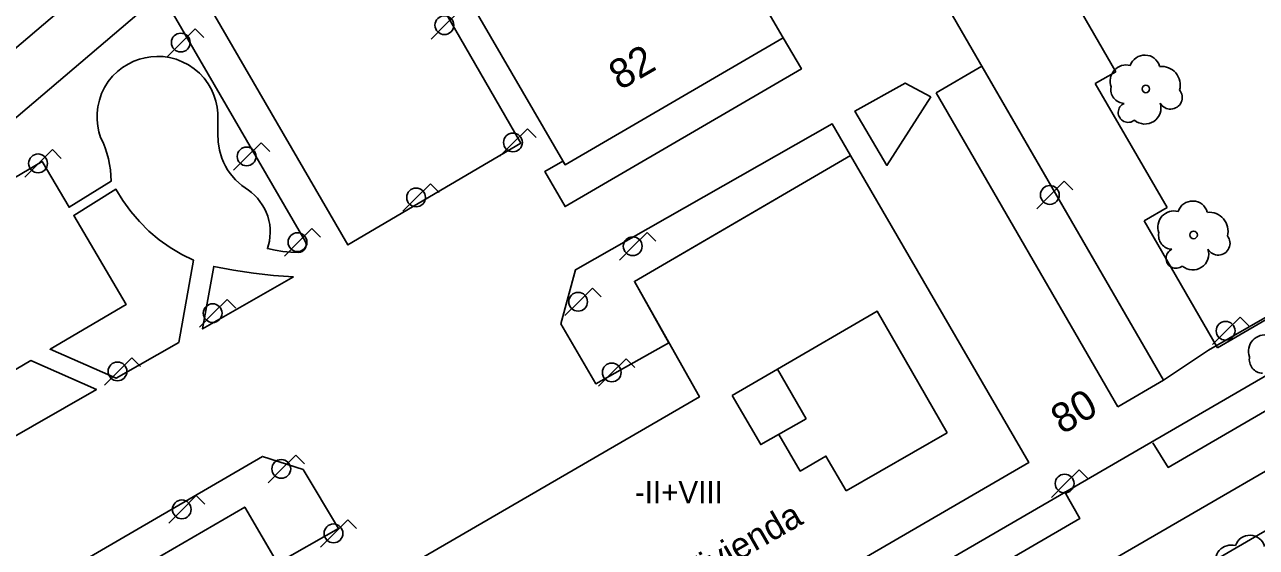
# Model space of a CAD drawing. Extents: x 282771 to 285132, y 4823109 to 4825496.
# Drawn here: x 283683 to 283766.5, y 4823760.9 to 4823796.3 of the extents above; entities that cross this region are included whole.
import ezdxf

# ---------------------------------------------------------------- set-up
doc = ezdxf.new("R2010")
doc.units = 0
for name, color, linetype in [('ACERA-BORDILLO', 7, 'Continuous'), ('APARCAMIENTO', 7, 'Continuous'), ('ARBOL', 7, 'Continuous'), ('BORDILLO', 7, 'Continuous'), ('EDIFICIO', 7, 'Continuous'), ('FAROLA', 7, 'Continuous'), ('INTERIOR-EDIFICIO', 7, 'Continuous'), ('MEDIANERA', 7, 'Continuous'), ('NUM-PORTAL', 7, 'Continuous'), ('NUM-VADO', 7, 'Continuous'), ('PARQUE-JARDIN-AREA', 7, 'Continuous'), ('SENAL-VIARIA', 7, 'Continuous'), ('TXT-ALTURA-EDIFICIO', 7, 'Continuous'), ('TXT-EDIFICIOS', 7, 'Continuous'), ('ZONA-VERDE', 7, 'Continuous')]:
    doc.layers.add(name, color=color, linetype=linetype)

msp = doc.modelspace()

# ---------------------------------------------------------------- linework, layer by layer
at = {"layer": 'ACERA-BORDILLO'}
msp.add_lwpolyline([(283686.965, 4823723.606), (283698.624, 4823730.373), (283698.444, 4823732.697), (283821.968, 4823804.368)], dxfattribs=at)
at = {"layer": 'APARCAMIENTO'}
msp.add_lwpolyline([(283822.998, 4823802.633), (283760.545, 4823766.338), (283759.489, 4823768.01)], dxfattribs=at)
at = {"layer": 'ARBOL'}
for centre in [(283759.025, 4823791.989), (283762.265, 4823782.098)]:
    msp.add_circle(centre, 0.255, dxfattribs=at)
for centre, radius, start, end in [((283758.955, 4823793.249), 1.038, 15.64228, 161.38435), ((283757.695, 4823792.519), 1.097, 75.4318, 200.55608), ((283760.085, 4823792.249), 1.272, 345.03273, 95.79925), ((283757.585, 4823791.949), 0.935, 168.59898, 268.13236), ((283760.695, 4823791.419), 0.797, 208.96246, 38.99103), ((283757.825, 4823790.399), 0.672, 113.73672, 309.4725), ((283758.965, 4823790.699), 1.086, 228.95447, 17.92796), ((283762.195, 4823783.358), 1.038, 15.64228, 161.38435), ((283760.935, 4823782.628), 1.097, 75.4318, 200.55608), ((283763.325, 4823782.358), 1.272, 345.03273, 95.79925), ((283760.825, 4823782.058), 0.935, 168.59898, 268.13236), ((283763.935, 4823781.528), 0.797, 208.96246, 38.99103), ((283761.065, 4823780.508), 0.672, 113.73672, 309.4725), ((283762.205, 4823780.808), 1.086, 228.95447, 17.92796), ((283767.087, 4823774.223), 1.097, 75.4318, 200.55608), ((283766.977, 4823773.653), 0.935, 168.59898, 268.13236), ((283766.083, 4823760.705), 1.038, 15.64228, 161.38435), ((283764.823, 4823759.975), 1.097, 75.4318, 200.55608)]:
    msp.add_arc(centre, radius, start, end, dxfattribs=at)
at = {"layer": 'BORDILLO'}
msp.add_lwpolyline([(283691.749, 4823718.19), (283819.843, 4823792.692), (283831.283, 4823799.266)], dxfattribs=at)
at = {"layer": 'EDIFICIO'}
for points in [[(283719.264, 4823821.423), (283706.054, 4823810.213), (283719.634, 4823786.853), (283734.424, 4823795.453), (283719.264, 4823821.423)], [(283724.344, 4823778.943), (283728.753, 4823771.123), (283702.473, 4823755.862), (283697.913, 4823763.652), (283683.193, 4823755.102), (283695.303, 4823734.282), (283751.083, 4823766.663), (283739.004, 4823787.473), (283724.344, 4823778.943)]]:
    msp.add_lwpolyline(points, dxfattribs=at)
at = {"layer": 'FAROLA'}
for p, q in [((283712.432, 4823797.247), (283711.492, 4823796.317)), ((283694.552, 4823796.067), (283693.613, 4823795.137)), ((283695.142, 4823795.477), (283694.552, 4823796.067)), ((283711.492, 4823796.317), (283710.562, 4823795.377)), ((283693.613, 4823795.137), (283692.683, 4823794.197)), ((283717.082, 4823789.297), (283716.142, 4823788.367)), ((283717.672, 4823788.707), (283717.082, 4823789.297)), ((283699.022, 4823788.347), (283698.082, 4823787.417)), ((283699.612, 4823787.757), (283699.022, 4823788.347)), ((283716.142, 4823788.367), (283715.212, 4823787.427)), ((283684.873, 4823787.877), (283683.933, 4823786.947)), ((283685.463, 4823787.287), (283684.873, 4823787.877)), ((283698.082, 4823787.417), (283697.152, 4823786.477)), ((283683.933, 4823786.947), (283683.003, 4823786.007)), ((283753.492, 4823785.737), (283752.552, 4823784.807)), ((283754.082, 4823785.147), (283753.492, 4823785.737)), ((283710.512, 4823785.567), (283709.572, 4823784.637)), ((283711.102, 4823784.977), (283710.512, 4823785.567)), ((283752.552, 4823784.807), (283751.622, 4823783.867)), ((283709.572, 4823784.637), (283708.642, 4823783.697)), ((283702.47, 4823782.538), (283701.53, 4823781.608)), ((283703.06, 4823781.948), (283702.47, 4823782.538)), ((283701.53, 4823781.608), (283700.6, 4823780.668)), ((283725.205, 4823782.26), (283724.265, 4823781.33)), ((283725.795, 4823781.67), (283725.205, 4823782.26)), ((283724.265, 4823781.33), (283723.335, 4823780.39)), ((283721.502, 4823778.497), (283720.562, 4823777.567)), ((283722.092, 4823777.907), (283721.502, 4823778.497)), ((283696.717, 4823777.724), (283695.777, 4823776.794)), ((283697.307, 4823777.134), (283696.717, 4823777.724)), ((283720.562, 4823777.567), (283719.632, 4823776.627)), ((283695.777, 4823776.794), (283694.847, 4823775.854)), ((283765.414, 4823776.53), (283764.474, 4823775.6)), ((283766.004, 4823775.94), (283765.414, 4823776.53)), ((283764.474, 4823775.6), (283763.544, 4823774.66)), ((283690.263, 4823773.777), (283689.323, 4823772.847)), ((283690.853, 4823773.187), (283690.263, 4823773.777)), ((283723.782, 4823773.707), (283722.842, 4823772.777)), ((283724.372, 4823773.117), (283723.782, 4823773.707)), ((283689.323, 4823772.847), (283688.393, 4823771.907)), ((283722.842, 4823772.777), (283721.912, 4823771.837)), ((283701.372, 4823767.167), (283700.432, 4823766.237)), ((283701.962, 4823766.577), (283701.372, 4823767.167)), ((283700.432, 4823766.237), (283699.502, 4823765.297)), ((283754.498, 4823766.176), (283753.558, 4823765.246)), ((283755.088, 4823765.586), (283754.498, 4823766.176)), ((283753.558, 4823765.246), (283752.628, 4823764.306)), ((283694.623, 4823764.427), (283693.683, 4823763.497)), ((283695.213, 4823763.837), (283694.623, 4823764.427)), ((283693.683, 4823763.497), (283692.753, 4823762.557)), ((283704.912, 4823762.797), (283703.972, 4823761.867)), ((283705.502, 4823762.207), (283704.912, 4823762.797)), ((283703.972, 4823761.867), (283703.042, 4823760.927))]:
    msp.add_line(p, q, dxfattribs=at)
for centre in [(283711.452, 4823796.317), (283693.573, 4823795.137), (283716.102, 4823788.367), (283683.893, 4823786.947), (283698.042, 4823787.417), (283709.532, 4823784.637), (283752.512, 4823784.807), (283701.49, 4823781.608), (283724.225, 4823781.33), (283720.522, 4823777.567), (283695.737, 4823776.794), (283764.434, 4823775.6), (283689.283, 4823772.847), (283722.802, 4823772.777), (283700.392, 4823766.237), (283753.518, 4823765.246), (283693.643, 4823763.497), (283703.932, 4823761.867)]:
    msp.add_circle(centre, 0.637, dxfattribs=at)
at = {"layer": 'INTERIOR-EDIFICIO'}
for points in [[(283730.975, 4823771.224), (283734.033, 4823773.003)], [(283735.998, 4823769.642), (283734.033, 4823773.003)], [(283735.998, 4823769.642), (283732.913, 4823767.883), (283730.975, 4823771.224)]]:
    msp.add_lwpolyline(points, dxfattribs=at)
at = {"layer": 'MEDIANERA'}
for points in [[(283734.033, 4823773.003), (283740.794, 4823776.933), (283745.543, 4823768.693)], [(283738.693, 4823764.743), (283737.323, 4823767.103), (283735.583, 4823766.093), (283734.13, 4823768.576)], [(283745.543, 4823768.693), (283738.693, 4823764.743)]]:
    msp.add_lwpolyline(points, dxfattribs=at)
at = {"layer": 'PARQUE-JARDIN-AREA'}
msp.add_lwpolyline([(283728.041, 4823827.883), (283730.641, 4823830.661), (283732.016, 4823831.84), (283745.833, 4823816.067), (283838.477, 4823896.142), (283853.871, 4823877.753), (283821.415, 4823849.784), (283818.024, 4823845.784), (283817.33, 4823844.721), (283816.785, 4823843.548), (283816.303, 4823842.103), (283815.882, 4823840.206), (283815.542, 4823838.304), (283810.304, 4823834.874), (283778.974, 4823816.824), (283793.604, 4823791.683), (283763.272, 4823774.291), (283760.222, 4823772.248)], close=True, dxfattribs=at)
at = {"layer": 'SENAL-VIARIA'}
for points in [[(283830.653, 4823802.914), (283700.335, 4823727.388)], [(283698.624, 4823730.373), (283754.553, 4823762.886), (283753.498, 4823764.704)]]:
    msp.add_lwpolyline(points, dxfattribs=at)
at = {"layer": 'ZONA-VERDE'}
for p, q in [((283756.994, 4823793.161), (283751.821, 4823802.088)), ((283744.803, 4823791.727), (283747.894, 4823793.526)), ((283747.894, 4823793.526), (283760.222, 4823772.248)), ((283755.596, 4823792.351), (283756.994, 4823793.161)), ((283760.46, 4823783.956), (283755.596, 4823792.351)), ((283757.132, 4823770.449), (283744.803, 4823791.727)), ((283790.494, 4823789.873), (283763.882, 4823774.455)), ((283758.901, 4823783.053), (283760.46, 4823783.956)), ((283763.882, 4823774.455), (283758.901, 4823783.053)), ((283760.222, 4823772.248), (283757.132, 4823770.449))]:
    msp.add_line(p, q, dxfattribs=at)
for points in [[(283669.014, 4823778.677), (283667.134, 4823781.802), (283717.422, 4823824.579), (283719.264, 4823821.423)], [(283719.264, 4823821.423), (283717.422, 4823824.579), (283667.134, 4823781.802), (283669.014, 4823778.677)], [(283704.687, 4823809.049), (283694.106, 4823800.041), (283704.907, 4823781.416), (283716.632, 4823788.327), (283704.687, 4823809.049)], [(283669.014, 4823778.677), (283692.26, 4823798.469), (283694.106, 4823800.041)], [(283669.243, 4823778.296), (283684.171, 4823787.077), (283685.998, 4823783.971), (283688.848, 4823785.739), (283688.837, 4823786.12), (283688.803, 4823786.502), (283688.746, 4823786.882), (283688.667, 4823787.259), (283688.566, 4823787.631), (283688.444, 4823787.996), (283688.301, 4823788.352), (283688.138, 4823788.697), (283688.021, 4823789.075), (283687.939, 4823789.478), (283687.897, 4823789.901), (283687.9, 4823790.34), (283687.951, 4823790.787), (283688.053, 4823791.234), (283688.207, 4823791.672), (283688.411, 4823792.092), (283688.661, 4823792.487), (283688.953, 4823792.848), (283689.279, 4823793.17), (283689.632, 4823793.449), (283690.004, 4823793.682), (283690.386, 4823793.87), (283690.772, 4823794.012), (283691.155, 4823794.111), (283691.546, 4823794.173), (283691.956, 4823794.198), (283692.382, 4823794.18), (283692.816, 4823794.115), (283693.251, 4823794.001), (283693.678, 4823793.836), (283694.09, 4823793.622), (283694.478, 4823793.361), (283694.833, 4823793.057), (283695.15, 4823792.717), (283695.422, 4823792.349), (283695.648, 4823791.96), (283695.827, 4823791.559), (283695.958, 4823791.154), (283696.044, 4823790.752), (283696.088, 4823790.359), (283696.088, 4823788.971), (283696.102, 4823788.416), (283696.191, 4823787.853), (283696.357, 4823787.296), (283696.469, 4823787.026), (283696.6, 4823786.763), (283696.748, 4823786.509), (283696.913, 4823786.267), (283697.287, 4823785.823), (283697.709, 4823785.44), (283698.166, 4823785.124), (283698.375, 4823784.965), (283698.577, 4823784.787), (283698.767, 4823784.589), (283698.944, 4823784.374), (283699.105, 4823784.141), (283699.248, 4823783.894), (283699.371, 4823783.633), (283699.471, 4823783.363), (283699.549, 4823783.085), (283699.603, 4823782.802), (283699.634, 4823782.518), (283699.64, 4823782.235), (283699.624, 4823781.957), (283699.586, 4823781.685), (283699.529, 4823781.423), (283699.452, 4823781.171), (283699.976, 4823781.056), (283700.506, 4823780.974), (283701.041, 4823780.928), (283701.577, 4823780.916), (283701.69, 4823780.93), (283701.809, 4823780.975), (283701.919, 4823781.056), (283702.006, 4823781.168), (283702.058, 4823781.3), (283702.071, 4823781.437), (283702.05, 4823781.562), (283702.004, 4823781.666), (283692.26, 4823798.469), (283669.014, 4823778.677)], [(283734.42, 4823795.459), (283734.424, 4823795.453), (283719.634, 4823786.853), (283719.484, 4823787.093), (283718.262, 4823786.387), (283719.642, 4823784.017), (283735.662, 4823793.347), (283734.432, 4823795.467), (283734.42, 4823795.459)], [(283744.434, 4823791.467), (283742.711, 4823792.386), (283739.289, 4823790.493), (283741.46, 4823786.809), (283744.434, 4823791.467)], [(283729.383, 4823781.875), (283739.004, 4823787.473), (283737.756, 4823789.622), (283720.352, 4823779.737), (283719.342, 4823776.067), (283721.722, 4823772.007), (283726.673, 4823774.793), (283724.344, 4823778.943), (283729.383, 4823781.875)], [(283689.644, 4823784.426), (283689.177, 4823785.192), (283686.321, 4823783.421), (283689.873, 4823777.384), (283684.708, 4823774.346), (283689.182, 4823772.38), (283693.443, 4823774.814), (283694.446, 4823780.383), (283693.641, 4823780.779), (283692.862, 4823781.242), (283692.119, 4823781.77), (283691.419, 4823782.358), (283690.769, 4823783.002), (283690.176, 4823783.694), (283689.644, 4823784.426)], [(283701.219, 4823779.257), (283699.858, 4823779.354), (283698.501, 4823779.505), (283697.151, 4823779.708), (283695.811, 4823779.963), (283695.049, 4823775.732), (283701.219, 4823779.257)], [(283675.039, 4823768.659), (283676.99, 4823765.415), (283687.852, 4823771.621), (283683.401, 4823773.577), (283675.039, 4823768.659)], [(283681.977, 4823757.123), (283683.193, 4823755.102), (283697.913, 4823763.652), (283700.133, 4823759.86), (283704.282, 4823762.194), (283701.872, 4823766.187), (283699.112, 4823767.087), (283681.977, 4823757.123)]]:
    msp.add_lwpolyline(points, dxfattribs=at)

# ---------------------------------------------------------------- texts
at = {"layer": 'NUM-PORTAL'}
msp.add_text('82', height=2, rotation=30.09004, dxfattribs=at).set_placement((283723.367, 4823791.869))
at = {"layer": 'NUM-VADO'}
msp.add_text('80', height=2, rotation=30.09004, dxfattribs=at).set_placement((283753.347, 4823768.54))
at = {"layer": 'TXT-ALTURA-EDIFICIO'}
msp.add_text('-II+VIII', height=1.5, rotation=0.00004, dxfattribs=at).set_placement((283724.371, 4823763.91))
at = {"layer": 'TXT-EDIFICIOS'}
msp.add_text('Empresa Municipal de Vivienda', height=1.75, rotation=29.85409, dxfattribs=at).set_placement((283707.459, 4823746.252))

doc.saveas('drawing.dxf')
